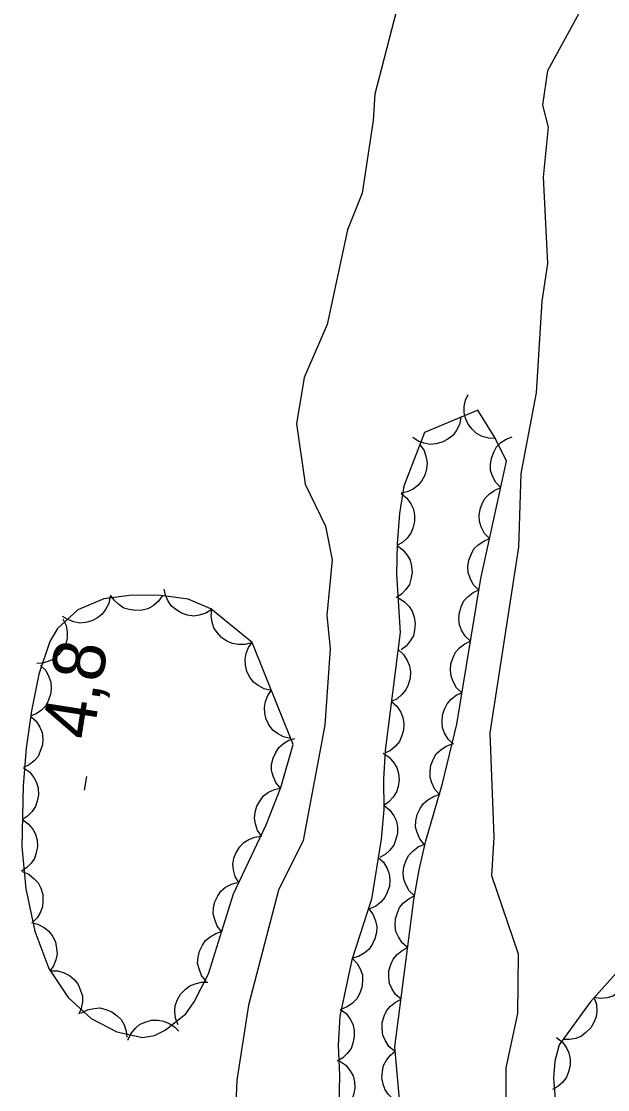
# Model space of a CAD drawing. Extents: x 282461 to 284471, y 5554090 to 5557646.
# Drawn here: x 283691.7 to 283725.4, y 5556089.3 to 5556150.9 of the extents above; entities that cross this region are included whole.
import ezdxf

# ---------------------------------------------------------------- set-up
doc = ezdxf.new("R2010")
doc.units = 0
for name, color, linetype in [('Niveau 2', 7, 'Continuous'), ('Niveau 3', 7, 'Continuous'), ('Niveau 44', 7, 'Continuous')]:
    doc.layers.add(name, color=color, linetype=linetype)

msp = doc.modelspace()

# ---------------------------------------------------------------- linework, layer by layer
at = {"layer": 'Niveau 2'}
for points in [[(283719.59, 5556086.96), (283719.59, 5556090.56), (283720.27, 5556093.7), (283720.3, 5556097.12), (283718.76, 5556101.63), (283718.9, 5556103.85), (283718.67, 5556109.86), (283720.32, 5556120.56), (283720.45, 5556124.82), (283721.34, 5556129.47), (283721.67, 5556134.74), (283721.99, 5556136.91), (283721.75, 5556141.89), (283722.03, 5556144.78), (283721.71, 5556146.03), (283722, 5556148.03), (283724.14, 5556151.97)], [(283713.26, 5556151.42), (283712.03, 5556146.67), (283711.94, 5556145.15), (283711.3, 5556140.97), (283710.46, 5556138.85), (283709.28, 5556133.4), (283707.96, 5556130.35), (283707.53, 5556127.68), (283708.02, 5556124.2), (283709.2, 5556121.77), (283709.58, 5556119.84), (283709.26, 5556116.64), (283709.46, 5556114.7), (283709.15, 5556110.31), (283707.9, 5556103.67), (283706.48, 5556100.8), (283704.75, 5556094.18), (283704.09, 5556089.85), (283703.9, 5556085.44)]]:
    msp.add_lwpolyline(points, dxfattribs=at)
at = {"layer": 'Niveau 3'}
msp.add_line((283695.32, 5556106.56), (283695.44, 5556107.35), dxfattribs=at)
at = {"layer": 'Niveau 44'}
for points in [[(283718.99, 5556126.82), (283718.57, 5556126.84), (283718.18, 5556126.97), (283717.89, 5556127.12), (283717.63, 5556127.36), (283717.41, 5556127.66), (283717.26, 5556128.01), (283717.17, 5556128.33), (283717.18, 5556128.68), (283717.25, 5556129.04), (283717.4, 5556129.37)], [(283713.49, 5556088.32), (283713.19, 5556091.78), (283714.27, 5556100.25), (283714.59, 5556101.97), (283714.96, 5556103.65), (283715.93, 5556106.94), (283716.75, 5556110.36), (283718.13, 5556118.77), (283719.62, 5556125.53), (283718.95, 5556126.88), (283717.96, 5556128.47), (283714.9, 5556127.17), (283713.7, 5556124.08), (283713.45, 5556122.5), (283713.31, 5556120.75), (283713.28, 5556119.02), (283713.49, 5556115.64), (283712.63, 5556108.85), (283712.53, 5556107.2), (283712.55, 5556105.45), (283712.4, 5556103.74), (283711.84, 5556100.29), (283710.71, 5556096.79), (283710.02, 5556093.54), (283709.92, 5556091.86), (283710, 5556090.11), (283709.96, 5556088.42)], [(283716.98, 5556128.05), (283716.9, 5556127.64), (283716.71, 5556127.28), (283716.52, 5556127.01), (283716.24, 5556126.8), (283715.91, 5556126.62), (283715.54, 5556126.53), (283715.21, 5556126.49), (283714.87, 5556126.56), (283714.52, 5556126.68), (283714.21, 5556126.88)], [(283719.28, 5556124), (283718.99, 5556124.3), (283718.81, 5556124.66), (283718.7, 5556124.98), (283718.69, 5556125.33), (283718.74, 5556125.7), (283718.88, 5556126.05), (283719.03, 5556126.34), (283719.29, 5556126.59), (283719.59, 5556126.8), (283719.93, 5556126.93)], [(283714.63, 5556126.47), (283714.87, 5556126.13), (283714.99, 5556125.74), (283715.05, 5556125.41), (283715.01, 5556125.06), (283714.91, 5556124.71), (283714.71, 5556124.38), (283714.51, 5556124.12), (283714.23, 5556123.91), (283713.89, 5556123.75), (283713.54, 5556123.67)], [(283713.54, 5556123.66), (283713.87, 5556123.39), (283714.1, 5556123.06), (283714.25, 5556122.76), (283714.31, 5556122.42), (283714.31, 5556122.04), (283714.22, 5556121.67), (283714.11, 5556121.37), (283713.89, 5556121.09), (283713.62, 5556120.84), (283713.3, 5556120.66)], [(283718.63, 5556121.06), (283718.35, 5556121.36), (283718.16, 5556121.73), (283718.06, 5556122.04), (283718.04, 5556122.39), (283718.09, 5556122.76), (283718.23, 5556123.12), (283718.39, 5556123.4), (283718.64, 5556123.65), (283718.95, 5556123.86), (283719.28, 5556124)], [(283713.31, 5556120.66), (283713.65, 5556120.42), (283713.9, 5556120.1), (283714.07, 5556119.81), (283714.15, 5556119.47), (283714.18, 5556119.1), (283714.11, 5556118.72), (283714.02, 5556118.41), (283713.82, 5556118.12), (283713.56, 5556117.85), (283713.26, 5556117.65)], [(283717.99, 5556118.12), (283717.7, 5556118.42), (283717.52, 5556118.79), (283717.41, 5556119.1), (283717.39, 5556119.45), (283717.44, 5556119.82), (283717.59, 5556120.18), (283717.74, 5556120.47), (283717.99, 5556120.71), (283718.3, 5556120.92), (283718.63, 5556121.06)], [(283702.66, 5556116.99), (283702.31, 5556116.76), (283701.92, 5556116.65), (283701.6, 5556116.6), (283701.25, 5556116.65), (283700.9, 5556116.76), (283700.58, 5556116.97), (283700.32, 5556117.17), (283700.13, 5556117.46), (283699.98, 5556117.8), (283699.91, 5556118.15)], [(283717.54, 5556115.15), (283717.23, 5556115.43), (283717.03, 5556115.79), (283716.9, 5556116.09), (283716.87, 5556116.45), (283716.9, 5556116.81), (283717.02, 5556117.18), (283717.16, 5556117.47), (283717.4, 5556117.73), (283717.69, 5556117.96), (283718.02, 5556118.11)], [(283704.96, 5556115.08), (283702.58, 5556117.02), (283701.28, 5556117.57), (283699.73, 5556117.79), (283698.05, 5556117.8), (283696.43, 5556117.58), (283694.93, 5556116.95), (283693.75, 5556115.88), (283693.31, 5556115.13), (283692.69, 5556113.25), (283692.27, 5556111.14), (283691.96, 5556108.98), (283691.78, 5556106.81), (283691.71, 5556103.32), (283691.93, 5556100.87), (283692.45, 5556098.43), (283693.27, 5556096.28), (283694.37, 5556094.61), (283695.7, 5556093.4), (283697.18, 5556092.63), (283698.65, 5556092.3), (283699.34, 5556092.42), (283699.96, 5556092.74), (283701.14, 5556093.67), (283701.63, 5556094.37), (283702.45, 5556095.98), (283703.9, 5556100.59), (283705.78, 5556104.57), (283706.61, 5556106.72), (283707.32, 5556109.19), (283704.96, 5556115.08)], [(283696.8, 5556117.74), (283696.72, 5556117.33), (283696.53, 5556116.97), (283696.34, 5556116.71), (283696.06, 5556116.49), (283695.74, 5556116.32), (283695.37, 5556116.23), (283695.04, 5556116.19), (283694.7, 5556116.26), (283694.35, 5556116.39), (283694.05, 5556116.58)], [(283699.81, 5556117.79), (283699.57, 5556117.45), (283699.26, 5556117.19), (283698.97, 5556117.02), (283698.64, 5556116.94), (283698.27, 5556116.91), (283697.89, 5556116.97), (283697.58, 5556117.06), (283697.29, 5556117.26), (283697.02, 5556117.51), (283696.82, 5556117.81)], [(283713.37, 5556117.65), (283713.73, 5556117.44), (283714, 5556117.14), (283714.19, 5556116.87), (283714.3, 5556116.53), (283714.36, 5556116.17), (283714.32, 5556115.78), (283714.25, 5556115.46), (283714.07, 5556115.16), (283713.84, 5556114.87), (283713.55, 5556114.65)], [(283704.96, 5556115.08), (283704.56, 5556114.96), (283704.16, 5556114.96), (283703.83, 5556115.01), (283703.51, 5556115.15), (283703.21, 5556115.36), (283702.96, 5556115.64), (283702.77, 5556115.91), (283702.67, 5556116.24), (283702.61, 5556116.61), (283702.65, 5556116.97)], [(283694.07, 5556116.43), (283694.25, 5556116.06), (283694.31, 5556115.66), (283694.32, 5556115.33), (283694.23, 5556114.99), (283694.07, 5556114.66), (283693.82, 5556114.37), (283693.59, 5556114.14), (283693.27, 5556113.99), (283692.92, 5556113.88), (283692.56, 5556113.86)], [(283706.07, 5556112.31), (283705.66, 5556112.4), (283705.31, 5556112.59), (283705.05, 5556112.79), (283704.84, 5556113.07), (283704.67, 5556113.4), (283704.59, 5556113.77), (283704.56, 5556114.1), (283704.63, 5556114.44), (283704.76, 5556114.78), (283704.96, 5556115.08)], [(283717.05, 5556112.18), (283716.74, 5556112.46), (283716.54, 5556112.82), (283716.42, 5556113.13), (283716.38, 5556113.48), (283716.41, 5556113.85), (283716.54, 5556114.21), (283716.67, 5556114.51), (283716.91, 5556114.77), (283717.21, 5556114.99), (283717.54, 5556115.15)], [(283713.37, 5556114.66), (283713.68, 5556114.38), (283713.89, 5556114.03), (283714.03, 5556113.73), (283714.08, 5556113.38), (283714.06, 5556113.01), (283713.95, 5556112.64), (283713.82, 5556112.34), (283713.59, 5556112.07), (283713.31, 5556111.83), (283712.99, 5556111.67)], [(283692.79, 5556113.75), (283693.08, 5556113.45), (283693.27, 5556113.09), (283693.38, 5556112.78), (283693.4, 5556112.43), (283693.36, 5556112.07), (283693.23, 5556111.71), (283693.08, 5556111.42), (283692.83, 5556111.17), (283692.54, 5556110.96), (283692.21, 5556110.82)], [(283707.18, 5556109.54), (283706.77, 5556109.63), (283706.42, 5556109.82), (283706.16, 5556110.02), (283705.95, 5556110.3), (283705.78, 5556110.63), (283705.7, 5556111), (283705.67, 5556111.32), (283705.74, 5556111.67), (283705.87, 5556112.01), (283706.07, 5556112.31)], [(283716.56, 5556109.21), (283716.26, 5556109.5), (283716.05, 5556109.85), (283715.93, 5556110.16), (283715.9, 5556110.51), (283715.92, 5556110.88), (283716.05, 5556111.24), (283716.19, 5556111.54), (283716.43, 5556111.8), (283716.72, 5556112.03), (283717.05, 5556112.18)], [(283712.99, 5556111.67), (283713.3, 5556111.4), (283713.52, 5556111.05), (283713.65, 5556110.75), (283713.7, 5556110.4), (283713.68, 5556110.03), (283713.57, 5556109.66), (283713.45, 5556109.36), (283713.22, 5556109.09), (283712.93, 5556108.85), (283712.61, 5556108.69)], [(283692.22, 5556110.81), (283692.53, 5556110.53), (283692.74, 5556110.19), (283692.87, 5556109.89), (283692.91, 5556109.54), (283692.89, 5556109.17), (283692.77, 5556108.81), (283692.64, 5556108.51), (283692.41, 5556108.25), (283692.12, 5556108.02), (283691.8, 5556107.86)], [(283706.6, 5556106.68), (283706.33, 5556107), (283706.17, 5556107.37), (283706.09, 5556107.69), (283706.09, 5556108.04), (283706.17, 5556108.4), (283706.33, 5556108.74), (283706.5, 5556109.02), (283706.77, 5556109.25), (283707.08, 5556109.44), (283707.42, 5556109.55)], [(283715.78, 5556106.3), (283715.49, 5556106.61), (283715.32, 5556106.98), (283715.22, 5556107.29), (283715.21, 5556107.65), (283715.26, 5556108.01), (283715.41, 5556108.37), (283715.57, 5556108.65), (283715.83, 5556108.89), (283716.14, 5556109.1), (283716.48, 5556109.23)], [(283712.51, 5556108.69), (283712.86, 5556108.46), (283713.12, 5556108.14), (283713.3, 5556107.86), (283713.39, 5556107.52), (283713.43, 5556107.16), (283713.37, 5556106.78), (283713.28, 5556106.46), (283713.09, 5556106.16), (283712.84, 5556105.89), (283712.55, 5556105.68)], [(283691.8, 5556107.85), (283692.14, 5556107.62), (283692.39, 5556107.3), (283692.55, 5556107.01), (283692.64, 5556106.67), (283692.66, 5556106.3), (283692.59, 5556105.93), (283692.5, 5556105.62), (283692.3, 5556105.33), (283692.04, 5556105.07), (283691.74, 5556104.87)], [(283705.52, 5556103.9), (283705.28, 5556104.24), (283705.16, 5556104.62), (283705.1, 5556104.95), (283705.14, 5556105.29), (283705.24, 5556105.65), (283705.44, 5556105.98), (283705.63, 5556106.24), (283705.91, 5556106.44), (283706.25, 5556106.6), (283706.6, 5556106.68)], [(283714.89, 5556103.42), (283714.63, 5556103.75), (283714.47, 5556104.12), (283714.38, 5556104.44), (283714.39, 5556104.8), (283714.47, 5556105.16), (283714.64, 5556105.5), (283714.81, 5556105.78), (283715.08, 5556106.01), (283715.4, 5556106.2), (283715.74, 5556106.31)], [(283712.57, 5556105.68), (283712.9, 5556105.42), (283713.12, 5556105.08), (283713.27, 5556104.78), (283713.33, 5556104.43), (283713.33, 5556104.06), (283713.23, 5556103.69), (283713.12, 5556103.39), (283712.9, 5556103.11), (283712.62, 5556102.86), (283712.31, 5556102.68)], [(283691.74, 5556104.87), (283692.08, 5556104.63), (283692.33, 5556104.31), (283692.49, 5556104.03), (283692.58, 5556103.69), (283692.6, 5556103.32), (283692.53, 5556102.95), (283692.44, 5556102.63), (283692.24, 5556102.35), (283691.98, 5556102.08), (283691.68, 5556101.89)], [(283704.2, 5556101.22), (283703.98, 5556101.58), (283703.89, 5556101.97), (283703.85, 5556102.3), (283703.92, 5556102.64), (283704.05, 5556102.98), (283704.26, 5556103.3), (283704.48, 5556103.54), (283704.78, 5556103.72), (283705.12, 5556103.86), (283705.47, 5556103.92)], [(283714.31, 5556100.47), (283714.01, 5556100.77), (283713.82, 5556101.13), (283713.7, 5556101.43), (283713.67, 5556101.79), (283713.71, 5556102.15), (283713.84, 5556102.52), (283713.99, 5556102.81), (283714.23, 5556103.06), (283714.53, 5556103.29), (283714.86, 5556103.43)], [(283712.23, 5556102.69), (283712.54, 5556102.41), (283712.74, 5556102.05), (283712.86, 5556101.75), (283712.9, 5556101.39), (283712.87, 5556101.03), (283712.75, 5556100.66), (283712.61, 5556100.37), (283712.37, 5556100.11), (283712.08, 5556099.88), (283711.75, 5556099.72)], [(283748.55, 5556101.42), (283746.99, 5556102.24), (283746.33, 5556102.24), (283744.76, 5556101.91), (283743.02, 5556101.09), (283741.25, 5556100.07), (283739.42, 5556099.17), (283737.53, 5556098.55), (283735.73, 5556098.47), (283734.01, 5556098.84), (283732.36, 5556099.37), (283730.77, 5556099.63), (283730.06, 5556099.54), (283729.4, 5556099.3), (283728.78, 5556098.93), (283727.62, 5556097.89), (283726.42, 5556096.58), (283724.43, 5556094.34), (283722.64, 5556091.88), (283722.39, 5556090.95), (283722.31, 5556089.96), (283722.5, 5556087.83)], [(283691.72, 5556101.87), (283692.1, 5556101.72), (283692.42, 5556101.46), (283692.64, 5556101.22), (283692.8, 5556100.91), (283692.91, 5556100.56), (283692.92, 5556100.18), (283692.9, 5556099.85), (283692.78, 5556099.53), (283692.59, 5556099.21), (283692.34, 5556098.95)], [(283703.21, 5556098.41), (283702.95, 5556098.73), (283702.81, 5556099.11), (283702.73, 5556099.43), (283702.74, 5556099.78), (283702.82, 5556100.13), (283703, 5556100.47), (283703.17, 5556100.75), (283703.44, 5556100.97), (283703.77, 5556101.15), (283704.11, 5556101.25)], [(283713.92, 5556097.49), (283713.6, 5556097.77), (283713.39, 5556098.11), (283713.25, 5556098.42), (283713.21, 5556098.77), (283713.22, 5556099.14), (283713.33, 5556099.5), (283713.46, 5556099.81), (283713.69, 5556100.07), (283713.98, 5556100.31), (283714.3, 5556100.47)], [(283711.66, 5556099.74), (283711.92, 5556099.42), (283712.07, 5556099.03), (283712.15, 5556098.71), (283712.13, 5556098.36), (283712.04, 5556098), (283711.87, 5556097.66), (283711.69, 5556097.39), (283711.41, 5556097.17), (283711.09, 5556096.98), (283710.74, 5556096.88)], [(283692.26, 5556098.93), (283692.66, 5556098.83), (283693.01, 5556098.63), (283693.27, 5556098.43), (283693.48, 5556098.15), (283693.64, 5556097.82), (283693.71, 5556097.44), (283693.74, 5556097.12), (283693.67, 5556096.78), (283693.53, 5556096.43), (283693.32, 5556096.14)], [(283702.32, 5556095.56), (283702.06, 5556095.88), (283701.91, 5556096.26), (283701.83, 5556096.58), (283701.85, 5556096.93), (283701.93, 5556097.29), (283702.1, 5556097.63), (283702.28, 5556097.9), (283702.55, 5556098.12), (283702.87, 5556098.3), (283703.21, 5556098.41)], [(283713.54, 5556094.51), (283713.22, 5556094.78), (283713.01, 5556095.13), (283712.87, 5556095.43), (283712.83, 5556095.78), (283712.84, 5556096.15), (283712.95, 5556096.52), (283713.08, 5556096.82), (283713.31, 5556097.09), (283713.6, 5556097.33), (283713.92, 5556097.49)], [(283710.73, 5556096.89), (283711.02, 5556096.58), (283711.21, 5556096.22), (283711.32, 5556095.91), (283711.33, 5556095.56), (283711.29, 5556095.19), (283711.15, 5556094.83), (283711, 5556094.54), (283710.74, 5556094.29), (283710.44, 5556094.08), (283710.11, 5556093.94)], [(283726.67, 5556096.86), (283726.77, 5556096.45), (283726.75, 5556096.04), (283726.69, 5556095.72), (283726.53, 5556095.4), (283726.31, 5556095.11), (283726.01, 5556094.87), (283725.74, 5556094.69), (283725.4, 5556094.6), (283725.03, 5556094.56), (283724.67, 5556094.61)], [(283693.35, 5556096.15), (283693.77, 5556096.15), (283694.15, 5556096.03), (283694.45, 5556095.89), (283694.71, 5556095.65), (283694.94, 5556095.37), (283695.09, 5556095.02), (283695.19, 5556094.71), (283695.19, 5556094.36), (283695.13, 5556093.99), (283694.99, 5556093.66)], [(283700.7, 5556093.04), (283700.55, 5556093.43), (283700.52, 5556093.83), (283700.54, 5556094.16), (283700.66, 5556094.49), (283700.85, 5556094.81), (283701.12, 5556095.08), (283701.37, 5556095.29), (283701.69, 5556095.41), (283702.05, 5556095.49), (283702.41, 5556095.49)], [(283724.64, 5556094.63), (283724.79, 5556094.24), (283724.81, 5556093.83), (283724.78, 5556093.5), (283724.65, 5556093.18), (283724.46, 5556092.86), (283724.19, 5556092.59), (283723.93, 5556092.39), (283723.6, 5556092.26), (283723.24, 5556092.19), (283722.88, 5556092.2)], [(283695.11, 5556093.71), (283695.48, 5556093.9), (283695.87, 5556093.98), (283696.2, 5556094.01), (283696.54, 5556093.93), (283696.88, 5556093.79), (283697.19, 5556093.56), (283697.42, 5556093.34), (283697.59, 5556093.03), (283697.72, 5556092.68), (283697.76, 5556092.33)], [(283713.16, 5556091.52), (283712.84, 5556091.8), (283712.63, 5556092.15), (283712.49, 5556092.45), (283712.45, 5556092.8), (283712.46, 5556093.17), (283712.57, 5556093.54), (283712.7, 5556093.84), (283712.93, 5556094.11), (283713.22, 5556094.34), (283713.54, 5556094.51)], [(283710.04, 5556093.95), (283710.38, 5556093.7), (283710.61, 5556093.36), (283710.77, 5556093.07), (283710.84, 5556092.73), (283710.85, 5556092.36), (283710.76, 5556091.98), (283710.66, 5556091.67), (283710.44, 5556091.39), (283710.18, 5556091.13), (283709.87, 5556090.95)], [(283697.81, 5556092.15), (283697.98, 5556092.53), (283698.25, 5556092.84), (283698.49, 5556093.05), (283698.81, 5556093.2), (283699.17, 5556093.3), (283699.55, 5556093.3), (283699.87, 5556093.26), (283700.19, 5556093.12), (283700.5, 5556092.92), (283700.75, 5556092.67)], [(283722.5, 5556092.31), (283722.83, 5556092.05), (283723.06, 5556091.71), (283723.21, 5556091.42), (283723.27, 5556091.07), (283723.27, 5556090.7), (283723.18, 5556090.33), (283723.06, 5556090.02), (283722.85, 5556089.74), (283722.57, 5556089.49), (283722.26, 5556089.32)], [(283713.47, 5556088.53), (283713.11, 5556088.73), (283712.82, 5556089.02), (283712.63, 5556089.29), (283712.51, 5556089.62), (283712.44, 5556089.99), (283712.47, 5556090.37), (283712.54, 5556090.69), (283712.7, 5556091), (283712.93, 5556091.29), (283713.21, 5556091.52)], [(283710.02, 5556090.95), (283710.36, 5556090.71), (283710.61, 5556090.38), (283710.78, 5556090.1), (283710.86, 5556089.75), (283710.88, 5556089.38), (283710.81, 5556089.01), (283710.71, 5556088.69), (283710.51, 5556088.4), (283710.25, 5556088.14), (283709.95, 5556087.94)]]:
    msp.add_lwpolyline(points, dxfattribs=at)

# ---------------------------------------------------------------- texts
at = {"layer": 'Niveau 3'}
msp.add_text('4,8  ', height=3, rotation=81.09575, dxfattribs=at).set_placement((283695.8, 5556109.4))

doc.saveas('drawing.dxf')
